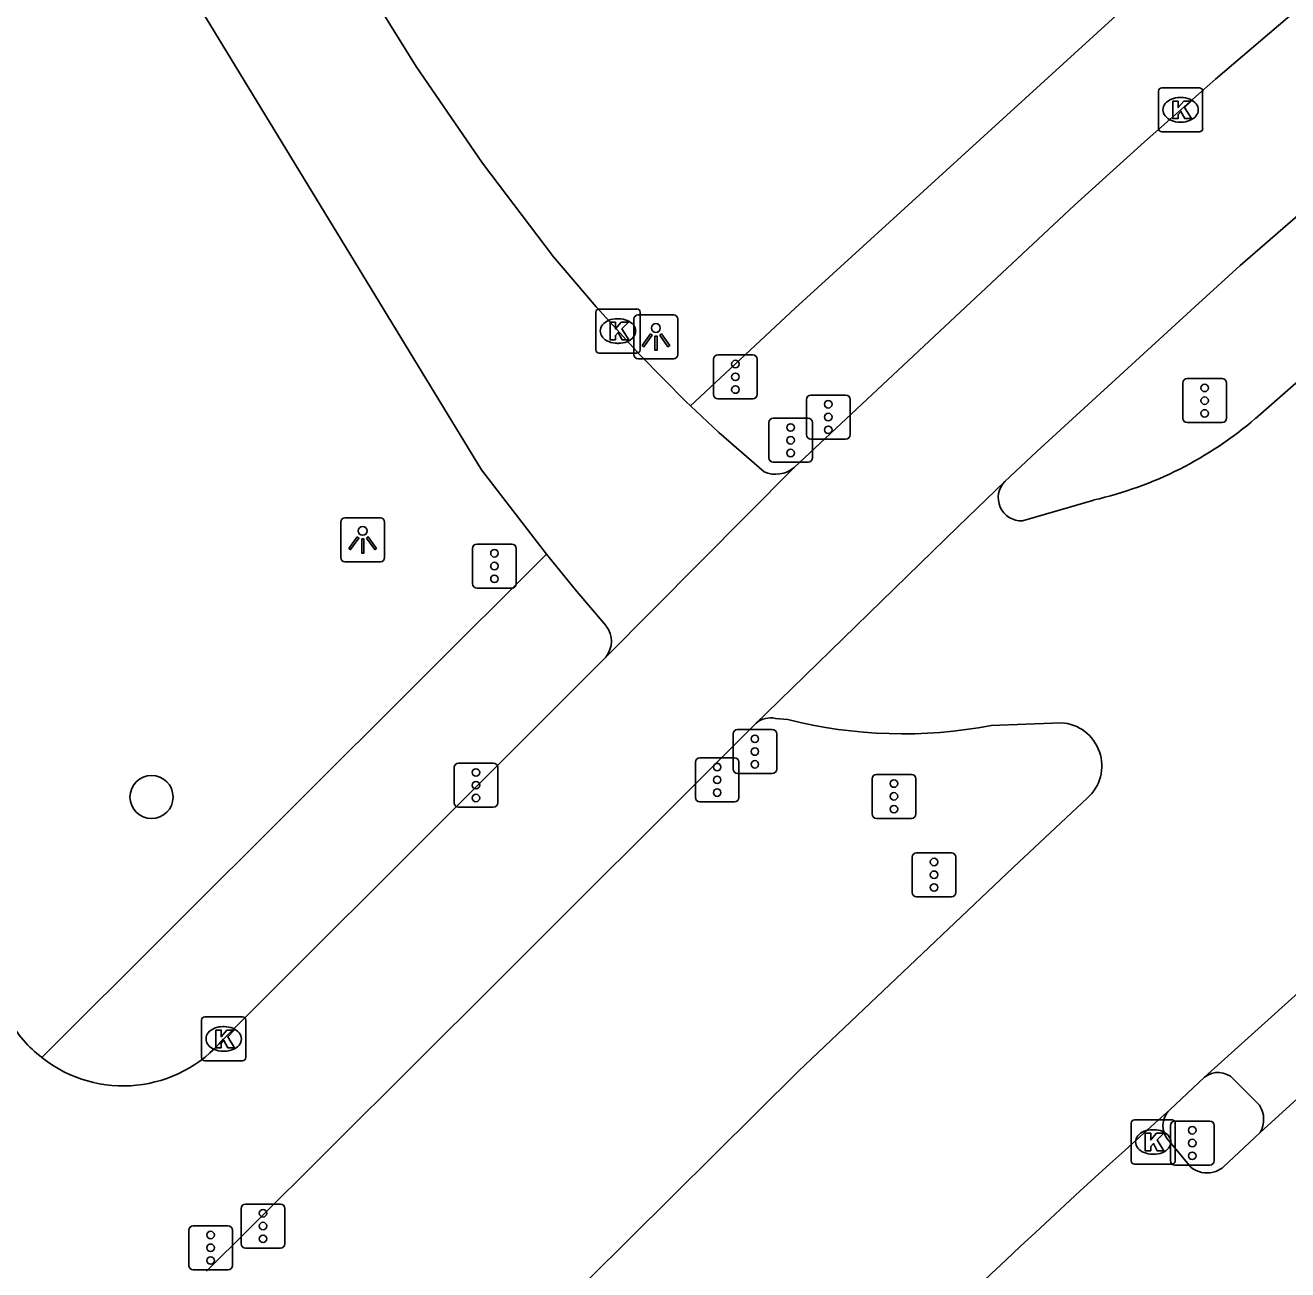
# Model space of a CAD drawing. Extents: x 156414 to 157775, y 382335 to 383765.
# Drawn here: x 157420.52 to 157449.18, y 382946.59 to 382974.86 of the extents above; entities that cross this region are included whole.
import ezdxf

# ---------------------------------------------------------------- set-up
doc = ezdxf.new("R2010")
doc.units = 0
for name, color, linetype in [('IMGEO_Boom', 7, 'Continuous'), ('IMGEO_Fietspad_gesloten', 7, 'Continuous'), ('IMGEO_Kolk', 7, 'Continuous'), ('IMGEO_Lichtpunt', 7, 'Continuous'), ('IMGEO_OVBaan_gesloten', 7, 'Continuous'), ('IMGEO_Rijbaan_lokaal_gesloten', 7, 'Continuous'), ('IMGEO_Rijbaan_regionaal_gesloten', 7, 'Continuous'), ('IMGEO_Verkeersregelinstallatiepaal', 7, 'Continuous'), ('IMGEO_Voetpad_open', 7, 'Continuous')]:
    doc.layers.add(name, color=color, linetype=linetype)

msp = doc.modelspace()

# ---------------------------------------------------------------- linework, layer by layer
at = {"layer": 'IMGEO_Boom'}
msp.add_circle((157423.385, 382957.331), 0.489, dxfattribs=at)
at = {"layer": 'IMGEO_Fietspad_gesloten'}
for points in [[(157437.978, 382964.818), (157444.339, 382970.773), (157445.93, 382972.216), (157447.542, 382973.635), (157449.174, 382975.031), (157452.171, 382977.53), (157452.756, 382978.018), (157456.374, 382980.963), (157460.026, 382983.865), (157461.333, 382984.886), (157462.654, 382985.889), (157463.99, 382986.872), (157464.345, 382987.139), (157467.99, 382989.878), (157468.268, 382990.09), (157469.056, 382990.693)], [(157442.759, 382964.502), (157443.484, 382965.183), (157447.072, 382968.466), (157448.099, 382969.405), (157452.824, 382973.504), (157455.677, 382975.849), (157457.656, 382977.475), (157458.936, 382978.542), (157460.226, 382979.598), (157461.525, 382980.641), (157468.435, 382985.793), (157470.566, 382987.381), (157471.201, 382987.855)], [(157425.023, 382951.836), (157430.738, 382957.549), (157431.26, 382958.071), (157433.7, 382960.511)], [(157437.114, 382959.009), (157437.053, 382958.95), (157435.025, 382956.915), (157432.898, 382954.795), (157431.23, 382953.133), (157425.579, 382947.5), (157424.635, 382946.559)]]:
    msp.add_lwpolyline(points, dxfattribs=at)
for centre, radius, start, end in [((157422.686, 382953.713), 2.917, 209.2542, 232.1204), ((157422.74, 382953.744), 2.975, 231.6749, 320.109)]:
    msp.add_arc(centre, radius, start, end, dxfattribs=at)
at = {"layer": 'IMGEO_Kolk'}
for p, q in [((157446.323, 382973.442), (157447.175, 382973.442)), ((157446.248, 382972.516), (157446.248, 382973.368)), ((157446.736, 382973.222), (157446.761, 382973.222)), ((157447.249, 382973.368), (157447.249, 382972.516)), ((157446.759, 382972.662), (157446.734, 382972.662)), ((157447.175, 382972.442), (157446.323, 382972.442)), ((157433.474, 382967.491), (157433.474, 382968.343)), ((157433.549, 382968.417), (157434.401, 382968.417)), ((157434.475, 382968.343), (157434.475, 382967.491)), ((157433.962, 382968.197), (157433.987, 382968.197)), ((157434.401, 382967.417), (157433.549, 382967.417)), ((157433.985, 382967.637), (157433.96, 382967.637)), ((157424.522, 382951.41), (157424.522, 382952.262)), ((157424.597, 382952.336), (157425.449, 382952.336)), ((157425.523, 382952.262), (157425.523, 382951.41)), ((157425.01, 382952.116), (157425.035, 382952.116)), ((157425.033, 382951.556), (157425.008, 382951.556)), ((157425.449, 382951.336), (157424.597, 382951.336)), ((157445.701, 382949.994), (157446.553, 382949.994)), ((157445.626, 382949.068), (157445.626, 382949.92)), ((157446.114, 382949.774), (157446.139, 382949.774)), ((157446.627, 382949.92), (157446.627, 382949.068)), ((157446.137, 382949.214), (157446.112, 382949.214)), ((157446.553, 382948.994), (157445.701, 382948.994))]:
    msp.add_line(p, q, dxfattribs=at)
for points in [[(157446.323, 382973.442), (157447.175, 382973.442)], [(157446.248, 382972.516), (157446.248, 382973.368)], [(157447.249, 382973.368), (157447.249, 382972.516)], [(157446.569, 382973.142), (157446.692, 382973.142), (157446.692, 382972.991), (157446.822, 382973.142), (157446.986, 382973.142), (157446.84, 382972.991), (157446.993, 382972.742), (157446.841, 382972.742), (157446.756, 382972.906), (157446.692, 382972.839), (157446.692, 382972.742), (157446.569, 382972.742), (157446.569, 382973.142)], [(157447.175, 382972.442), (157446.323, 382972.442)], [(157433.474, 382967.491), (157433.474, 382968.343)], [(157433.549, 382968.417), (157434.401, 382968.417)], [(157434.475, 382968.343), (157434.475, 382967.491)], [(157433.795, 382968.117), (157433.918, 382968.117), (157433.918, 382967.966), (157434.048, 382968.117), (157434.212, 382968.117), (157434.066, 382967.966), (157434.219, 382967.717), (157434.067, 382967.717), (157433.982, 382967.881), (157433.918, 382967.814), (157433.918, 382967.717), (157433.795, 382967.717), (157433.795, 382968.117)], [(157434.401, 382967.417), (157433.549, 382967.417)], [(157424.522, 382951.41), (157424.522, 382952.262)], [(157424.597, 382952.336), (157425.449, 382952.336)], [(157425.523, 382952.262), (157425.523, 382951.41)], [(157424.843, 382952.036), (157424.966, 382952.036), (157424.966, 382951.885), (157425.096, 382952.036), (157425.26, 382952.036), (157425.114, 382951.885), (157425.267, 382951.636), (157425.115, 382951.636), (157425.03, 382951.8), (157424.966, 382951.733), (157424.966, 382951.636), (157424.843, 382951.636), (157424.843, 382952.036)], [(157425.449, 382951.336), (157424.597, 382951.336)], [(157445.701, 382949.994), (157446.553, 382949.994)], [(157445.626, 382949.068), (157445.626, 382949.92)], [(157445.947, 382949.694), (157446.07, 382949.694), (157446.07, 382949.543), (157446.2, 382949.694), (157446.364, 382949.694), (157446.218, 382949.543), (157446.371, 382949.294), (157446.219, 382949.294), (157446.134, 382949.458), (157446.07, 382949.391), (157446.07, 382949.294), (157445.947, 382949.294), (157445.947, 382949.694)], [(157446.627, 382949.92), (157446.627, 382949.068)], [(157446.553, 382948.994), (157445.701, 382948.994)]]:
    msp.add_lwpolyline(points, dxfattribs=at)
for centre, start, end in [((157446.325, 382973.366), 91.552, 178.448), ((157446.325, 382973.366), 91.552, 178.448), ((157447.173, 382973.366), 1.552, 88.448), ((157447.173, 382973.366), 1.552, 88.448), ((157446.325, 382972.518), 181.552, 268.448), ((157446.325, 382972.518), 181.552, 268.448), ((157447.173, 382972.518), 271.552, 358.448), ((157447.173, 382972.518), 271.552, 358.448), ((157433.551, 382968.341), 91.552, 178.448), ((157433.551, 382968.341), 91.552, 178.448), ((157434.399, 382968.341), 1.552, 88.448), ((157434.399, 382968.341), 1.552, 88.448), ((157433.551, 382967.493), 181.552, 268.448), ((157433.551, 382967.493), 181.552, 268.448), ((157434.399, 382967.493), 271.552, 358.448), ((157434.399, 382967.493), 271.552, 358.448), ((157424.599, 382952.26), 91.552, 178.448), ((157424.599, 382952.26), 91.552, 178.448), ((157425.447, 382952.26), 1.552, 88.448), ((157425.447, 382952.26), 1.552, 88.448), ((157424.599, 382951.412), 181.552, 268.448), ((157424.599, 382951.412), 181.552, 268.448), ((157425.447, 382951.412), 271.552, 358.448), ((157425.447, 382951.412), 271.552, 358.448), ((157445.703, 382949.918), 91.552, 178.448), ((157445.703, 382949.918), 91.552, 178.448), ((157446.551, 382949.918), 1.552, 88.448), ((157446.551, 382949.918), 1.552, 88.448), ((157445.703, 382949.07), 181.552, 268.448), ((157445.703, 382949.07), 181.552, 268.448), ((157446.551, 382949.07), 271.552, 358.448), ((157446.551, 382949.07), 271.552, 358.448)]:
    msp.add_arc(centre, 0.0765, start, end, dxfattribs=at)
for centre, major_axis, ratio, start_param, end_param in [((157446.735, 382972.942), (-0.387, 0.002), 0.722429, 4.712389, 7.853982), ((157446.76, 382972.942), (-0.39, 0.002), 0.717154, 1.570796, 4.712389), ((157433.961, 382967.917), (-0.387, 0.002), 0.722429, 4.712389, 7.853982), ((157433.986, 382967.917), (-0.39, 0.002), 0.717154, 1.570796, 4.712389), ((157425.009, 382951.836), (-0.387, 0.002), 0.722429, 4.712389, 7.853982), ((157425.034, 382951.836), (-0.39, 0.002), 0.717154, 1.570796, 4.712389), ((157446.113, 382949.494), (-0.387, 0.002), 0.722429, 4.712389, 7.853982), ((157446.138, 382949.494), (-0.39, 0.002), 0.717154, 1.570796, 4.712389)]:
    msp.add_ellipse(centre, major_axis=major_axis, ratio=ratio, start_param=start_param, end_param=end_param, dxfattribs=at)
at = {"layer": 'IMGEO_Lichtpunt'}
for p, q in [((157435.24, 382968.282), (157434.432, 382968.282)), ((157435.24, 382968.282), (157434.432, 382968.282)), ((157434.338, 382968.187), (157434.338, 382967.38)), ((157434.338, 382968.187), (157434.338, 382967.38)), ((157435.334, 382967.38), (157435.334, 382968.187)), ((157435.334, 382967.38), (157435.334, 382968.187)), ((157434.432, 382967.286), (157435.24, 382967.286)), ((157434.432, 382967.286), (157435.24, 382967.286)), ((157427.68, 382963.578), (157427.68, 382962.771)), ((157427.68, 382963.578), (157427.68, 382962.771)), ((157428.582, 382963.673), (157427.774, 382963.673)), ((157428.582, 382963.673), (157427.774, 382963.673)), ((157428.676, 382962.771), (157428.676, 382963.578)), ((157428.676, 382962.771), (157428.676, 382963.578)), ((157427.774, 382962.677), (157428.582, 382962.677)), ((157427.774, 382962.677), (157428.582, 382962.677))]:
    msp.add_line(p, q, dxfattribs=at)
for points in [[(157434.712, 382967.851), (157434.751, 382967.823), (157434.563, 382967.561), (157434.525, 382967.588), (157434.712, 382967.851)], [(157434.814, 382967.803), (157434.861, 382967.803), (157434.861, 382967.481), (157434.814, 382967.481), (157434.814, 382967.803)], [(157434.924, 382967.823), (157434.962, 382967.85), (157435.149, 382967.588), (157435.11, 382967.56), (157434.924, 382967.823)], [(157428.054, 382963.242), (157428.093, 382963.214), (157427.905, 382962.952), (157427.867, 382962.979), (157428.054, 382963.242)], [(157428.156, 382963.194), (157428.203, 382963.194), (157428.203, 382962.872), (157428.156, 382962.872), (157428.156, 382963.194)], [(157428.266, 382963.214), (157428.304, 382963.241), (157428.491, 382962.979), (157428.452, 382962.951), (157428.266, 382963.214)]]:
    msp.add_lwpolyline(points, dxfattribs=at)
for centre in [(157434.837, 382967.985), (157428.179, 382963.376)]:
    msp.add_circle(centre, 0.0994, dxfattribs=at)
for centre, start, end in [((157434.432, 382968.187), 90, 180), ((157434.432, 382968.187), 90, 180), ((157435.24, 382968.187), 0, 90), ((157435.24, 382968.187), 0, 90), ((157434.432, 382967.38), 180, 270), ((157434.432, 382967.38), 180, 270), ((157435.24, 382967.38), 270, 0), ((157435.24, 382967.38), 270, 360), ((157427.774, 382963.578), 90, 180), ((157427.774, 382963.578), 90, 180), ((157428.582, 382963.578), 0, 90), ((157428.582, 382963.578), 0, 90), ((157427.774, 382962.771), 180, 270), ((157427.774, 382962.771), 180, 270), ((157428.582, 382962.771), 270, 0), ((157428.582, 382962.771), 270, 360)]:
    msp.add_arc(centre, 0.0946, start, end, dxfattribs=at)
at = {"layer": 'IMGEO_OVBaan_gesloten'}
for points in [[(157453.927, 382954.601), (157448.556, 382949.711)], [(157448.556, 382949.711), (157447.715, 382948.921)], [(157446.991, 382948.917), (157446.486, 382949.513)]]:
    msp.add_lwpolyline(points, dxfattribs=at)
for centre, radius, start, end in [((157597.536, 382782.043), 226.048, 131.9247, 139.37234), ((157446.853, 382949.863), 0.507, 133.9549, 223.6414), ((157447.35, 382949.367), 0.576, 231.4023, 283.4417), ((157447.35, 382949.369), 0.578, 283.3901, 309.1432)]:
    msp.add_arc(centre, radius, start, end, dxfattribs=at)
at = {"layer": 'IMGEO_Rijbaan_lokaal_gesloten'}
for points in [[(157432.349, 382962.844), (157430.876, 382964.763), (157413.737, 382992.898), (157401.294, 383013.353), (157400.216, 383015.126)], [(157404.32, 383015.11), (157413.385, 383000.226), (157420.871, 382987.873), (157426.184, 382979.165), (157427.984, 382976.197), (157429.391, 382973.928), (157430.902, 382971.728), (157432.514, 382969.6), (157433.479, 382968.469), (157434.482, 382967.372), (157435.524, 382966.312), (157435.622, 382966.22)], [(157437.291, 382964.718), (157436.266, 382965.615), (157435.622, 382966.22)], [(157433.7, 382960.511), (157437.978, 382964.818)], [(157433.707, 382961.216), (157433.039, 382962.002), (157432.349, 382962.844)]]:
    msp.add_lwpolyline(points, dxfattribs=at)
for centre, radius, start, end in [((157437.553, 382965.325), 0.662, 246.6396, 309.9241), ((157433.261, 382960.868), 0.565, 320.868, 37.9943)]:
    msp.add_arc(centre, radius, start, end, dxfattribs=at)
at = {"layer": 'IMGEO_Rijbaan_regionaal_gesloten'}
for points in [[(157448.45, 382965.933), (157450.704, 382967.903), (157452.983, 382969.859), (157455.281, 382971.794), (157455.967, 382972.361)], [(157437.114, 382959.009), (157437.349, 382959.238), (157441.701, 382963.473), (157442.759, 382964.502)], [(157443.157, 382963.605), (157444.778, 382964.078)], [(157437.828, 382959.089), (157437.552, 382959.118)], [(157444.038, 382959.019), (157442.447, 382958.956)], [(157426.974, 382939.85), (157428.619, 382941.53), (157433.298, 382946.364), (157438.076, 382951.1), (157442.952, 382955.736), (157444.628, 382957.306)], [(157452.85, 382955.978), (157447.289, 382950.964)], [(157447.289, 382950.964), (157446.501, 382950.228)]]:
    msp.add_lwpolyline(points, dxfattribs=at)
for centre, radius, start, end in [((157442.876, 382972.405), 8.541, 282.8659, 310.7376), ((157443.136, 382964.132), 0.528, 135.5506, 272.3033), ((157437.446, 382958.609), 0.52, 78.2439, 129.7054), ((157440.438, 382969.475), 10.709, 255.891, 280.8104), ((157443.978, 382958.04), 0.981, 311.5364, 86.4736)]:
    msp.add_arc(centre, radius, start, end, dxfattribs=at)
at = {"layer": 'IMGEO_Verkeersregelinstallatiepaal'}
for p, q in [((157436.145, 382966.477), (157436.145, 382967.277)), ((157436.145, 382967.277), (157436.145, 382966.477)), ((157436.245, 382967.377), (157437.035, 382967.377)), ((157437.035, 382967.377), (157436.245, 382967.377)), ((157437.135, 382967.277), (157437.135, 382966.477)), ((157437.135, 382966.477), (157437.135, 382967.277)), ((157446.8, 382965.935), (157446.8, 382966.735)), ((157446.8, 382966.735), (157446.8, 382965.935)), ((157446.9, 382966.835), (157447.69, 382966.835)), ((157447.69, 382966.835), (157446.9, 382966.835)), ((157447.79, 382966.735), (157447.79, 382965.935)), ((157447.79, 382965.935), (157447.79, 382966.735)), ((157437.035, 382966.377), (157436.245, 382966.377)), ((157436.245, 382966.377), (157437.035, 382966.377)), ((157438.254, 382965.563), (157438.254, 382966.363)), ((157438.254, 382966.363), (157438.254, 382965.563)), ((157438.354, 382966.463), (157439.144, 382966.463)), ((157439.144, 382966.463), (157438.354, 382966.463)), ((157439.244, 382966.363), (157439.244, 382965.563)), ((157439.244, 382965.563), (157439.244, 382966.363)), ((157437.399, 382965.035), (157437.399, 382965.835)), ((157437.399, 382965.835), (157437.399, 382965.035)), ((157437.499, 382965.935), (157438.289, 382965.935)), ((157438.289, 382965.935), (157437.499, 382965.935)), ((157438.389, 382965.835), (157438.389, 382965.035)), ((157438.389, 382965.035), (157438.389, 382965.835)), ((157447.69, 382965.835), (157446.9, 382965.835)), ((157446.9, 382965.835), (157447.69, 382965.835)), ((157439.144, 382965.463), (157438.354, 382965.463)), ((157438.354, 382965.463), (157439.144, 382965.463)), ((157438.289, 382964.935), (157437.499, 382964.935)), ((157437.499, 382964.935), (157438.289, 382964.935)), ((157430.675, 382962.178), (157430.675, 382962.978)), ((157430.675, 382962.978), (157430.675, 382962.178)), ((157430.775, 382963.078), (157431.565, 382963.078)), ((157431.565, 382963.078), (157430.775, 382963.078)), ((157431.665, 382962.978), (157431.665, 382962.178)), ((157431.665, 382962.178), (157431.665, 382962.978)), ((157431.565, 382962.078), (157430.775, 382962.078)), ((157430.775, 382962.078), (157431.565, 382962.078)), ((157436.688, 382958.863), (157437.478, 382958.863)), ((157437.478, 382958.863), (157436.688, 382958.863)), ((157436.588, 382957.963), (157436.588, 382958.763)), ((157436.588, 382958.763), (157436.588, 382957.963)), ((157437.578, 382958.763), (157437.578, 382957.963)), ((157437.578, 382957.963), (157437.578, 382958.763)), ((157430.255, 382957.199), (157430.255, 382957.999)), ((157430.255, 382957.999), (157430.255, 382957.199)), ((157430.355, 382958.099), (157431.145, 382958.099)), ((157431.145, 382958.099), (157430.355, 382958.099)), ((157431.245, 382957.999), (157431.245, 382957.199)), ((157431.245, 382957.199), (157431.245, 382957.999)), ((157435.732, 382957.321), (157435.732, 382958.121)), ((157435.732, 382958.121), (157435.732, 382957.321)), ((157435.832, 382958.221), (157436.622, 382958.221)), ((157436.622, 382958.221), (157435.832, 382958.221)), ((157436.722, 382958.121), (157436.722, 382957.321)), ((157436.722, 382957.321), (157436.722, 382958.121)), ((157437.478, 382957.863), (157436.688, 382957.863)), ((157436.688, 382957.863), (157437.478, 382957.863)), ((157439.745, 382956.946), (157439.745, 382957.746)), ((157439.745, 382957.746), (157439.745, 382956.946)), ((157439.845, 382957.846), (157440.635, 382957.846)), ((157440.635, 382957.846), (157439.845, 382957.846)), ((157440.735, 382957.746), (157440.735, 382956.946)), ((157440.735, 382956.946), (157440.735, 382957.746)), ((157431.145, 382957.099), (157430.355, 382957.099)), ((157430.355, 382957.099), (157431.145, 382957.099)), ((157436.622, 382957.221), (157435.832, 382957.221)), ((157435.832, 382957.221), (157436.622, 382957.221)), ((157440.635, 382956.846), (157439.845, 382956.846)), ((157439.845, 382956.846), (157440.635, 382956.846)), ((157440.656, 382955.165), (157440.656, 382955.965)), ((157440.656, 382955.965), (157440.656, 382955.165)), ((157440.756, 382956.065), (157441.546, 382956.065)), ((157441.546, 382956.065), (157440.756, 382956.065)), ((157441.646, 382955.965), (157441.646, 382955.165)), ((157441.646, 382955.165), (157441.646, 382955.965)), ((157441.546, 382955.065), (157440.756, 382955.065)), ((157440.756, 382955.065), (157441.546, 382955.065)), ((157446.619, 382949.97), (157447.409, 382949.97)), ((157447.409, 382949.97), (157446.619, 382949.97)), ((157446.519, 382949.07), (157446.519, 382949.87)), ((157446.519, 382949.87), (157446.519, 382949.07)), ((157447.509, 382949.87), (157447.509, 382949.07)), ((157447.509, 382949.07), (157447.509, 382949.87)), ((157447.409, 382948.97), (157446.619, 382948.97)), ((157446.619, 382948.97), (157447.409, 382948.97)), ((157425.421, 382947.185), (157425.421, 382947.985)), ((157425.421, 382947.985), (157425.421, 382947.185)), ((157425.521, 382948.085), (157426.311, 382948.085)), ((157426.311, 382948.085), (157425.521, 382948.085)), ((157426.411, 382947.985), (157426.411, 382947.185)), ((157426.411, 382947.185), (157426.411, 382947.985)), ((157424.231, 382946.691), (157424.231, 382947.491)), ((157424.231, 382947.491), (157424.231, 382946.691)), ((157424.331, 382947.591), (157425.121, 382947.591)), ((157425.121, 382947.591), (157424.331, 382947.591)), ((157425.221, 382947.491), (157425.221, 382946.691)), ((157425.221, 382946.691), (157425.221, 382947.491)), ((157426.311, 382947.085), (157425.521, 382947.085)), ((157425.521, 382947.085), (157426.311, 382947.085)), ((157425.121, 382946.591), (157424.331, 382946.591)), ((157424.331, 382946.591), (157425.121, 382946.591))]:
    msp.add_line(p, q, dxfattribs=at)
for centre in [(157436.64, 382967.167), (157436.64, 382966.877), (157436.64, 382966.587), (157447.295, 382966.625), (157438.749, 382966.253), (157447.295, 382966.335), (157438.749, 382965.963), (157447.295, 382966.045), (157437.894, 382965.725), (157438.749, 382965.673), (157437.894, 382965.435), (157437.894, 382965.145), (157431.17, 382962.868), (157431.17, 382962.578), (157431.17, 382962.288), (157437.083, 382958.653), (157437.083, 382958.363), (157430.75, 382957.889), (157436.227, 382958.011), (157437.083, 382958.073), (157430.75, 382957.599), (157436.227, 382957.721), (157440.24, 382957.636), (157430.75, 382957.309), (157436.227, 382957.431), (157440.24, 382957.346), (157440.24, 382957.056), (157441.151, 382955.855), (157441.151, 382955.565), (157441.151, 382955.275), (157447.014, 382949.76), (157447.014, 382949.47), (157447.014, 382949.18), (157425.916, 382947.875), (157425.916, 382947.585), (157424.726, 382947.381), (157425.916, 382947.295), (157424.726, 382947.091), (157424.726, 382946.801)]:
    msp.add_circle(centre, 0.085, dxfattribs=at)
for centre, start, end in [((157436.245, 382967.277), 90, 180), ((157436.245, 382967.277), 90, 180), ((157437.035, 382967.277), 0, 90), ((157437.035, 382967.277), 360, 90), ((157446.9, 382966.735), 90, 180), ((157446.9, 382966.735), 90, 180), ((157447.69, 382966.735), 0, 90), ((157447.69, 382966.735), 360, 90), ((157436.245, 382966.477), 180, 270), ((157436.245, 382966.477), 180, 270), ((157437.035, 382966.477), 270, 0), ((157437.035, 382966.477), 270, 0), ((157438.354, 382966.363), 90, 180), ((157438.354, 382966.363), 90, 180), ((157439.144, 382966.363), 0, 90), ((157439.144, 382966.363), 360, 90), ((157437.499, 382965.835), 90, 180), ((157437.499, 382965.835), 90, 180), ((157438.289, 382965.835), 0, 90), ((157438.289, 382965.835), 360, 90), ((157446.9, 382965.935), 180, 270), ((157446.9, 382965.935), 180, 270), ((157447.69, 382965.935), 270, 0), ((157447.69, 382965.935), 270, 0), ((157438.354, 382965.563), 180, 270), ((157438.354, 382965.563), 180, 270), ((157439.144, 382965.563), 270, 0), ((157439.144, 382965.563), 270, 0), ((157437.499, 382965.035), 180, 270), ((157437.499, 382965.035), 180, 270), ((157438.289, 382965.035), 270, 0), ((157438.289, 382965.035), 270, 0), ((157430.775, 382962.978), 90, 180), ((157430.775, 382962.978), 90, 180), ((157431.565, 382962.978), 0, 90), ((157431.565, 382962.978), 360, 90), ((157430.775, 382962.178), 180, 270), ((157430.775, 382962.178), 180, 270), ((157431.565, 382962.178), 270, 0), ((157431.565, 382962.178), 270, 0), ((157436.688, 382958.763), 90, 180), ((157436.688, 382958.763), 90, 180), ((157437.478, 382958.763), 0, 90), ((157437.478, 382958.763), 360, 90), ((157430.355, 382957.999), 90, 180), ((157430.355, 382957.999), 90, 180), ((157431.145, 382957.999), 0, 90), ((157431.145, 382957.999), 360, 90), ((157435.832, 382958.121), 90, 180), ((157435.832, 382958.121), 90, 180), ((157436.688, 382957.963), 180, 270), ((157436.688, 382957.963), 180, 270), ((157436.622, 382958.121), 0, 90), ((157436.622, 382958.121), 360, 90), ((157437.478, 382957.963), 270, 0), ((157437.478, 382957.963), 270, 0), ((157439.845, 382957.746), 90, 180), ((157439.845, 382957.746), 90, 180), ((157440.635, 382957.746), 0, 90), ((157440.635, 382957.746), 360, 90), ((157430.355, 382957.199), 180, 270), ((157430.355, 382957.199), 180, 270), ((157431.145, 382957.199), 270, 0), ((157431.145, 382957.199), 270, 0), ((157435.832, 382957.321), 180, 270), ((157435.832, 382957.321), 180, 270), ((157436.622, 382957.321), 270, 0), ((157436.622, 382957.321), 270, 0), ((157439.845, 382956.946), 180, 270), ((157439.845, 382956.946), 180, 270), ((157440.635, 382956.946), 270, 0), ((157440.635, 382956.946), 270, 0), ((157440.756, 382955.965), 90, 180), ((157440.756, 382955.965), 90, 180), ((157441.546, 382955.965), 0, 90), ((157441.546, 382955.965), 360, 90), ((157440.756, 382955.165), 180, 270), ((157440.756, 382955.165), 180, 270), ((157441.546, 382955.165), 270, 0), ((157441.546, 382955.165), 270, 0), ((157446.619, 382949.87), 90, 180), ((157446.619, 382949.87), 90, 180), ((157447.409, 382949.87), 0, 90), ((157447.409, 382949.87), 360, 90), ((157446.619, 382949.07), 180, 270), ((157446.619, 382949.07), 180, 270), ((157447.409, 382949.07), 270, 0), ((157447.409, 382949.07), 270, 0), ((157425.521, 382947.985), 90, 180), ((157425.521, 382947.985), 90, 180), ((157426.311, 382947.985), 0, 90), ((157426.311, 382947.985), 360, 90), ((157424.331, 382947.491), 90, 180), ((157424.331, 382947.491), 90, 180), ((157425.121, 382947.491), 0, 90), ((157425.121, 382947.491), 360, 90), ((157425.521, 382947.185), 180, 270), ((157425.521, 382947.185), 180, 270), ((157426.311, 382947.185), 270, 0), ((157426.311, 382947.185), 270, 0), ((157424.331, 382946.691), 180, 270), ((157424.331, 382946.691), 180, 270), ((157425.121, 382946.691), 270, 0), ((157425.121, 382946.691), 270, 0)]:
    msp.add_arc(centre, 0.1, start, end, dxfattribs=at)
at = {"layer": 'IMGEO_Voetpad_open'}
for points in [[(157435.622, 382966.22), (157437.998, 382968.435), (157445.368, 382975.159), (157446.141, 382975.8), (157447.506, 382976.751)], [(157432.349, 382962.844), (157420.895, 382951.41)], [(157448.541, 382950.33), (157447.952, 382950.925)]]:
    msp.add_lwpolyline(points, dxfattribs=at)
for centre, radius, start, end in [((157447.599, 382950.581), 0.493, 44.2587, 129.0084), ((157448.031, 382950.008), 0.603, 330.4987, 32.2776)]:
    msp.add_arc(centre, radius, start, end, dxfattribs=at)

doc.saveas('drawing.dxf')
